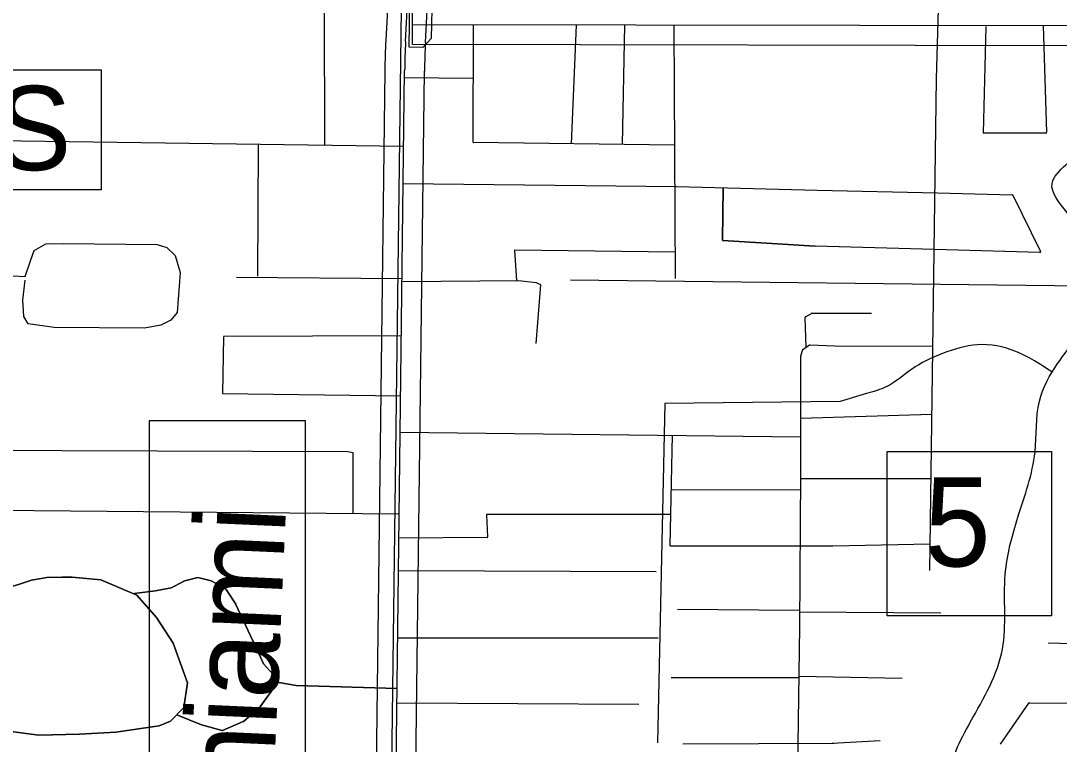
# Model space of a CAD drawing. Extents: x 408847 to 817539, y 923858 to 1151780.
# Drawn here: x 481921 to 487158, y 1074482 to 1078132 of the extents above; entities that cross this region are included whole.
import ezdxf

# ---------------------------------------------------------------- set-up
doc = ezdxf.new("R2010")
doc.units = 0
for name, color, linetype in [('Level 12', 7, 'Continuous'), ('Level 39', 7, 'Continuous'), ('Level 43', 7, 'Continuous'), ('Level 6', 7, 'Continuous'), ('Level 7', 7, 'Continuous'), ('Local Roads Improved', 7, 'Continuous'), ('Local Roads Paved', 7, 'Continuous'), ('Masks for Road Features', 7, 'Continuous'), ('Masks for Text', 7, 'Continuous'), ('Narrow River Creek and Branch and Slough', 7, 'Continuous'), ('Section Lines', 7, 'Continuous'), ('US Highways Related Text', 7, 'Continuous'), ('US Routes Highway Center Lines', 7, 'Continuous')]:
    doc.layers.add(name, color=color, linetype=linetype)

msp = doc.modelspace()

# ---------------------------------------------------------------- linework, layer by layer
at = {"layer": 'Level 12'}
msp.add_line((487382.6, 1076791.3), (484693.6, 1076823.3), dxfattribs=at)
at = {"layer": 'Level 6'}
for p, q in [((484089.6, 1084159.3), (483762.1, 1078033.4)), ((483961.8, 1078022.7), (484289.3, 1084148.6)), ((483757.1, 1077880.9), (483667.3, 1070500)), ((483867.3, 1070497.5), (483957.1, 1077878.4))]:
    msp.add_line(p, q, dxfattribs=at)
for radius in [3700, 3500]:
    msp.add_arc((487456.9, 1077835.9), radius, 176.9404, 179.303, dxfattribs=at)
at = {"layer": 'Level 7'}
for p, q in [((483896.4, 1078011.6), (483896.7, 1078211.6)), ((513104.1, 1078066.3), (483896.5, 1078111.6)), ((513103.9, 1077966.3), (483896.4, 1078011.6))]:
    msp.add_line(p, q, dxfattribs=at)
msp.add_lwpolyline([(483952.1, 1078232.3), (483994.6, 1078190.6), (483990.1, 1078043), (483948.4, 1077997.8), (483879.7, 1077998.7), (483883.3, 1078237.7)], close=True, dxfattribs=at)
at = {"layer": 'Local Roads Improved'}
for p, q in [((486538.9, 1077838.8), (486554.2, 1078391.8)), ((486538.9, 1077838.8), (486554.1, 1078387.7)), ((484202.7, 1077519.4), (484205.1, 1078111.1)), ((486505.6, 1075357.9), (486538.9, 1077838.8)), ((486505.6, 1075357.9), (486538.9, 1077838.8)), ((485218, 1077503.9), (484204.7, 1077517.3)), ((483850.2, 1077310.3), (485227.5, 1077296.1)), ((485227.6, 1077296.1), (485937.3, 1077277.8)), ((485459.5, 1077025.5), (485463.1, 1077290)), ((485937.3, 1077277.8), (486544.5, 1077263.9)), ((486544.5, 1077263.9), (486920.3, 1077254.6)), ((486923.8, 1077252.4), (487063.5, 1076968.4)), ((485928, 1076994.9), (485461.4, 1077023.5)), ((486589, 1076976.3), (485928, 1076994.9)), ((487059.8, 1076962.6), (486589, 1076976.3)), ((485863.8, 1076471.1), (485853.3, 1076439.7)), ((485898.5, 1076495.7), (485864.6, 1076472.1)), ((486025.8, 1076490.7), (485899.8, 1076496)), ((486520.3, 1076489.4), (486025.8, 1076490.7)), ((485853.2, 1076439.1), (485853.2, 1075844.1)), ((485853.2, 1075844.1), (485847.8, 1075075.1)), ((482741.7, 1075304), (482813.8, 1075322.7)), ((482814.8, 1075322.7), (482881.4, 1075306.7)), ((482881.9, 1075306.5), (482956.8, 1075263.7)), ((482493.3, 1075241.9), (482601.1, 1075255.3)), ((482601.3, 1075255.4), (482679.1, 1075271.5)), ((482679.7, 1075271.7), (482741.2, 1075303.8)), ((482957.5, 1075263), (483005.7, 1075188)), ((483005.8, 1075187.8), (483129.8, 1074920.8)), ((483129.8, 1074920.7), (483145.9, 1074888.6)), ((483146.2, 1074888.2), (483194.4, 1074834.5)), ((483127.3, 1074670), (483218.8, 1074796.6)), ((483194.6, 1074834.3), (483221, 1074794.7)), ((483222.3, 1074793.8), (483310.4, 1074777.8)), ((483310.7, 1074777.7), (483819.2, 1074763.2)), ((486861.6, 1074482.3), (487004, 1074689.3)), ((486861.6, 1074482.3), (487004, 1074689.3)), ((487007.4, 1074691), (489188.4, 1074677.1)), ((487007.4, 1074691), (489188.4, 1074677.1)), ((482708.3, 1074631.3), (482833, 1074580.8)), ((483043.7, 1074597.2), (483126.9, 1074669.7)), ((482833.3, 1074580.7), (482937.6, 1074551.3)), ((482939, 1074551.4), (483043.2, 1074596.8))]:
    msp.add_line(p, q, dxfattribs=at)
for points in [[(482180.3, 1075325.2), (482129, 1075325.2), (482053.4, 1075322.7), (481975.2, 1075310.5), (481904.4, 1075286.1), (481792.2, 1075256.8), (481723.6, 1075264.4)], [(481762.9, 1074525.5), (481848.3, 1074550), (482011.9, 1074528), (482216.9, 1074532.9), (482400, 1074542.6), (482619.7, 1074574.4), (482675.8, 1074598.8), (482744.2, 1074667.2), (482761.3, 1074791.8), (482690.5, 1074992), (482605, 1075121.5), (482507.4, 1075233.8), (482324.3, 1075312), (482197.7, 1075323.3), (482180.3, 1075325.2)]]:
    msp.add_lwpolyline(points, dxfattribs=at)
for centre, radius, start, end in [((484204.7, 1077519.3), 2, 179.7643, 269.2378), ((485227.5, 1077294.1), 2, 88.5213, 89.4103), ((486920.2, 1077250.6), 4, 26.1895, 88.5915), ((485461.5, 1077025.5), 2, 179.227, 266.4991), ((487059.9, 1076966.6), 4, 268.3309, 26.1895), ((485865.7, 1076470.5), 2, 124.7085, 161.5736), ((485899.7, 1076494), 2, 87.5621, 124.7085), ((485855.2, 1076439.1), 2, 161.5736, 180), ((482814.3, 1075320.8), 2, 76.4978, 104.5414), ((482880.9, 1075304.7), 2, 60.2428, 76.4978), ((482600.9, 1075257.3), 2, 277.1285, 281.695), ((482678.7, 1075273.5), 2, 281.695, 297.5645), ((482678.7, 1075273.5), 2, 281.695, 297.5645), ((482742.2, 1075302), 2, 104.5414, 117.5645), ((482955.8, 1075262), 2, 32.7223, 60.2428), ((483004, 1075186.9), 2, 24.9109, 32.7223), ((483131.6, 1074921.6), 2, 204.9109, 206.5536), ((483147.7, 1074889.5), 2, 206.5536, 221.973), ((483193, 1074833.2), 2, 33.6769, 41.973), ((483222.7, 1074795.8), 2, 213.6769, 259.6901), ((483310.7, 1074779.7), 2, 259.6901, 268.3626), ((487007.3, 1074687), 4, 89.6333, 145.4499), ((487007.3, 1074687), 4, 89.6333, 145.4499), ((483125.6, 1074671.2), 2, 311.0689, 324.1314), ((482833.8, 1074582.7), 2, 247.9539, 254.2414), ((483042.4, 1074598.7), 2, 293.5627, 311.0689), ((482938.2, 1074553.2), 2, 254.2414, 293.5627)]:
    msp.add_arc(centre, radius, start, end, dxfattribs=at)
at = {"layer": 'Local Roads Paved'}
for p, q in [((483450.8, 1078199.4), (483452.5, 1077502.7)), ((484202.7, 1077519.4), (484205.1, 1078111.1)), ((484698.5, 1077510.8), (484724.4, 1078110.3)), ((484955, 1077507.4), (484967.2, 1078109.9)), ((485214.2, 1078109.5), (485222.1, 1076832)), ((486788.3, 1078103.2), (486774.4, 1077565.3)), ((487077.2, 1078106.7), (487094.1, 1077569.4)), ((484200, 1077841.2), (483856.7, 1077844.7)), ((487090.1, 1077565.3), (486774.4, 1077565.3)), ((483852.5, 1077497.1), (481674.9, 1077527.8)), ((483118.2, 1077507.4), (483115.2, 1076844.2)), ((485218, 1077503.9), (484204.7, 1077517.3)), ((483850.2, 1077310.3), (485227.5, 1077296.1)), ((485227.6, 1077296.1), (485937.3, 1077277.8)), ((485463.1, 1077290), (485459.5, 1077025.5)), ((486544.5, 1077263.9), (486920.3, 1077254.6)), ((486923.8, 1077252.4), (487063.5, 1076968.4)), ((485461.4, 1077023.5), (485928, 1076994.9)), ((484410.5, 1076973.4), (484421.9, 1076822.4)), ((485219.4, 1076964.8), (484412.5, 1076975.5)), ((487059.8, 1076962.6), (486589, 1076976.3)), ((483008.4, 1076838.1), (483844.4, 1076831.5)), ((483844.2, 1076816.5), (484431.8, 1076822.5)), ((484432.1, 1076822.5), (484520.6, 1076811.8)), ((484542.4, 1076799.6), (484518.2, 1076504.1)), ((484521.2, 1076811.6), (484541.3, 1076801.6)), ((485881.4, 1076483.8), (485877.1, 1076635.4)), ((485879.1, 1076639), (485908.6, 1076655.9)), ((485910.6, 1076656.4), (486210.8, 1076656.4)), ((483840.8, 1076542.1), (482944.3, 1076538.9)), ((485863.8, 1076471.1), (485853.3, 1076439.7)), ((485898.5, 1076495.7), (485864.6, 1076472.1)), ((486025.8, 1076490.7), (485899.8, 1076496)), ((485853.2, 1076439.1), (485853.2, 1075844.1)), ((485853.2, 1076127.4), (486515.8, 1076146.9)), ((485853.2, 1076031.9), (483834.9, 1076054.4)), ((485206, 1076041.1), (485195.2, 1075484.6)), ((486511.6, 1075821.7), (485853.1, 1075821.7)), ((485852.7, 1075763.2), (485206, 1075765.9)), ((481642.9, 1075663.7), (483829.9, 1075643.8)), ((484270.2, 1075639.7), (484275.4, 1075527.8)), ((485195.2, 1075641.8), (484272.2, 1075641.8)), ((484273.4, 1075525.7), (483828.4, 1075522.6)), ((485197.2, 1075482.6), (486016.1, 1075483.1)), ((486016.1, 1075483.1), (486507.3, 1075492.6)), ((482813.8, 1075322.7), (482741.7, 1075304)), ((482813.8, 1075322.7), (482741.7, 1075304)), ((482881.4, 1075306.7), (482814.8, 1075322.7)), ((482881.4, 1075306.7), (482814.8, 1075322.7)), ((482956.8, 1075263.7), (482881.9, 1075306.5)), ((482956.8, 1075263.7), (482881.9, 1075306.5)), ((483826.4, 1075358.5), (485125.1, 1075353)), ((482601.1, 1075255.3), (482493.3, 1075241.9)), ((482601.1, 1075255.3), (482493.3, 1075241.9)), ((482679.1, 1075271.5), (482601.3, 1075255.4)), ((482679.1, 1075271.5), (482601.3, 1075255.4)), ((482741.2, 1075303.8), (482679.7, 1075271.7)), ((482741.2, 1075303.8), (482679.7, 1075271.7)), ((483005.7, 1075188), (482957.5, 1075263)), ((483005.7, 1075188), (482957.5, 1075263)), ((483129.8, 1074920.8), (483005.8, 1075187.8)), ((483129.8, 1074920.8), (483005.8, 1075187.8)), ((485848.4, 1075157.1), (485232.9, 1075162.5)), ((485848.4, 1075150), (486560.3, 1075145.5)), ((485847.8, 1075075.1), (485837.1, 1074318)), ((485135.8, 1075016.8), (483822.3, 1075016.8)), ((487630.7, 1074978.5), (487102.6, 1074992.4)), ((483145.9, 1074888.6), (483129.8, 1074920.7)), ((483145.9, 1074888.6), (483129.8, 1074920.7)), ((483194.4, 1074834.5), (483146.2, 1074888.2)), ((483194.4, 1074834.5), (483146.2, 1074888.2)), ((483218.8, 1074796.6), (483127.3, 1074670)), ((483218.8, 1074796.6), (483127.3, 1074670)), ((483221, 1074794.7), (483194.6, 1074834.3)), ((483221, 1074794.7), (483194.6, 1074834.3)), ((483310.4, 1074777.8), (483222.3, 1074793.8)), ((483310.4, 1074777.8), (483222.3, 1074793.8)), ((485844.2, 1074817.1), (485200.6, 1074817.1)), ((485844.3, 1074825.7), (486365.6, 1074816.2)), ((483819.2, 1074763.2), (483310.7, 1074777.7)), ((483819.2, 1074763.2), (483310.7, 1074777.7)), ((483818.3, 1074690.4), (485038.7, 1074684.9)), ((486861.6, 1074482.3), (487004, 1074689.3)), ((487007.4, 1074691), (489188.4, 1074677.1)), ((482833, 1074580.8), (482708.3, 1074631.3)), ((482833, 1074580.8), (482708.3, 1074631.3)), ((483126.9, 1074669.7), (483043.7, 1074597.2)), ((483126.9, 1074669.7), (483043.7, 1074597.2)), ((482937.6, 1074551.3), (482833.3, 1074580.7)), ((482937.6, 1074551.3), (482833.3, 1074580.7)), ((483043.2, 1074596.8), (482939, 1074551.4)), ((483043.2, 1074596.8), (482939, 1074551.4)), ((486023.2, 1074485.3), (485260.6, 1074482.6)), ((486013.3, 1074487), (486254.3, 1074500.9))]:
    msp.add_line(p, q, dxfattribs=at)
for points in [[(481665.8, 1076856.4), (481943.5, 1076841.2), (481970.9, 1076920.5), (481989.2, 1076972.4), (482047.2, 1077006), (482135.7, 1077009.1), (482608.7, 1077003), (482657.5, 1076987.7), (482700.2, 1076948), (482724.6, 1076862.5), (482709.3, 1076661), (482678.8, 1076621.4), (482627, 1076596.9), (482544.6, 1076581.7), (482089.9, 1076584.7), (481958.7, 1076603), (481937.3, 1076639.7), (481931.2, 1076722.1), (481943.5, 1076822.8)], [(482943.4, 1076538), (482938.5, 1076252.3), (483837.2, 1076239.5)], [(481646.6, 1075966.5), (483570.8, 1075959.2), (483595.2, 1075954.3), (483595.2, 1075649)], [(481723.6, 1075264.4), (481792.2, 1075256.8), (481904.4, 1075286.1), (481975.2, 1075310.5), (482053.4, 1075322.7), (482129, 1075325.2), (482180.3, 1075325.2)], [(482180.3, 1075325.2), (482197.7, 1075323.3), (482324.3, 1075312), (482507.4, 1075233.8), (482605, 1075121.5), (482690.5, 1074992), (482761.3, 1074791.8), (482744.2, 1074667.2), (482675.8, 1074598.8), (482619.7, 1074574.4), (482400, 1074542.6), (482216.9, 1074532.9), (482011.9, 1074528), (481848.3, 1074550), (481762.9, 1074525.5)]]:
    msp.add_lwpolyline(points, dxfattribs=at)
for centre, radius, start, end in [((487090.1, 1077569.3), 4, 270, 1.8032), ((484204.7, 1077519.3), 2, 179.7643, 269.2378), ((485227.5, 1077294.1), 2, 88.5213, 89.4103), ((486920.2, 1077250.6), 4, 26.1895, 88.5915), ((485461.5, 1077025.5), 2, 179.227, 266.4991), ((484412.5, 1076973.5), 2, 89.2357, 184.3139), ((487059.9, 1076966.6), 4, 268.3309, 26.1895), ((484431.8, 1076820.5), 2, 83.0854, 90.594), ((484520.3, 1076809.8), 2, 63.4235, 83.0854), ((484540.4, 1076799.8), 2, 355.3249, 63.4235), ((485881.1, 1076635.6), 4, 119.7564, 181.6358), ((485910.6, 1076652.4), 4, 90, 119.7564), ((485865.7, 1076470.5), 2, 124.7085, 161.5736), ((485899.7, 1076494), 2, 87.5621, 124.7085), ((485855.2, 1076439.1), 2, 161.5736, 180), ((484272.2, 1075639.8), 2, 90, 182.6617), ((484273.4, 1075527.7), 2, 270.4065, 2.6617), ((485197.2, 1075484.6), 2, 178.8935, 270.0413), ((482814.3, 1075320.8), 2, 76.4978, 104.5414), ((482814.3, 1075320.8), 2, 76.4978, 104.5414), ((482880.9, 1075304.7), 2, 60.2428, 76.4978), ((482880.9, 1075304.7), 2, 60.2428, 76.4978), ((482600.9, 1075257.3), 2, 277.1285, 281.695), ((482600.9, 1075257.3), 2, 277.1285, 281.695), ((482678.7, 1075273.5), 2, 281.695, 297.5645), ((482678.7, 1075273.5), 2, 281.695, 297.5645), ((482742.2, 1075302), 2, 104.5414, 117.5645), ((482742.2, 1075302), 2, 104.5414, 117.5645), ((482955.8, 1075262), 2, 32.7223, 60.2428), ((482955.8, 1075262), 2, 32.7223, 60.2428), ((483004, 1075186.9), 2, 24.9109, 32.7223), ((483004, 1075186.9), 2, 24.9109, 32.7223), ((483131.6, 1074921.6), 2, 204.9109, 206.5536), ((483131.6, 1074921.6), 2, 204.9109, 206.5536), ((483147.7, 1074889.5), 2, 206.5536, 221.973), ((483147.7, 1074889.5), 2, 206.5536, 221.973), ((483193, 1074833.2), 2, 33.6769, 41.973), ((483193, 1074833.2), 2, 33.6769, 41.973), ((483222.7, 1074795.8), 2, 213.6769, 259.6901), ((483222.7, 1074795.8), 2, 213.6769, 259.6901), ((483310.7, 1074779.7), 2, 259.6901, 268.3626), ((483310.7, 1074779.7), 2, 259.6901, 268.3626), ((487007.3, 1074687), 4, 89.6333, 145.4499), ((483125.6, 1074671.2), 2, 311.0689, 324.1314), ((483125.6, 1074671.2), 2, 311.0689, 324.1314), ((482833.8, 1074582.7), 2, 247.9539, 254.2414), ((482833.8, 1074582.7), 2, 247.9539, 254.2414), ((483042.4, 1074598.7), 2, 293.5627, 311.0689), ((483042.4, 1074598.7), 2, 293.5627, 311.0689), ((482938.2, 1074553.2), 2, 254.2414, 293.5627), ((482938.2, 1074553.2), 2, 254.2414, 293.5627), ((485260.6, 1074480.6), 2, 90.2026, 127.3177)]:
    msp.add_arc(centre, radius, start, end, dxfattribs=at)
at = {"layer": 'Masks for Road Features'}
msp.add_lwpolyline([(479181.8, 1077884.3), (482326.4, 1077884.3), (482326.4, 1077279.5), (479181.8, 1077279.5)], close=True, dxfattribs=at)
at = {"layer": 'Masks for Text'}
for points in [[(483356.6, 1076113.3), (482568.9, 1076113.3), (482568.9, 1073414.7), (483356.6, 1073414.7)], [(486291, 1075958.3), (487118.7, 1075958.3), (487118.7, 1075130), (486291, 1075130)]]:
    msp.add_lwpolyline(points, close=True, dxfattribs=at)
at = {"layer": 'Narrow River Creek and Branch and Slough'}
msp.add_lwpolyline([(486054, 1076210.7), (485169.7, 1076201.8), (485132.9, 1074489.7)], dxfattribs=at)
for points in [[(486723.1, 1073260.8), (486698, 1073347), (486670.2, 1073486.2), (486689.7, 1073674.8), (486669.6, 1074009.1), (486603.6, 1074303.3), (486709.7, 1074593.5), (486871.8, 1074961.8), (486885.8, 1075338.1), (486949.9, 1075628.4), (487035.9, 1075956.6), (487058, 1076212.8), (487150, 1076403), (487350.2, 1076681.2), (487398.2, 1076867.4), (487294.2, 1077033.5), (487196.1, 1077165.6), (487122, 1077311.7), (487192.1, 1077405.8), (487388.2, 1077596), (487524.3, 1077836.1), (487656.4, 1078076.3), (487860.6, 1078456.6), (488068.8, 1078718.9), (488232.9, 1078965.1), (488375, 1079183.2), (488625.2, 1079495.5), (488883.4, 1079763.7), (489079.6, 1079893.8), (489345.8, 1080045.9), (489523.9, 1080238.1), (489860.2, 1080616.4), (490032.3, 1080894.6), (490402.6, 1081290.9), (490574.8, 1081607.2), (490716.9, 1081963.5), (490869, 1082353.8), (490951.1, 1082668), (491067.2, 1083110.4), (491177.3, 1083486.7), (491319.4, 1083841), (491513.5, 1084137.2), (491679.7, 1084427.5), (491833.8, 1084707.7), (492074, 1084963.9), (492312.2, 1085234.1), (492384.2, 1085326.2), (492382.2, 1085474.3), (492258.1, 1086028.7), (492144, 1086283), (492056, 1086559.2), (492104, 1086869.4), (492230.1, 1086981.5), (492606.4, 1087235.7), (492778.6, 1087439.9), (492914.7, 1087652.1), (493152.9, 1087926.3), (493375, 1088010.3), (493629.2, 1087996.3), (493805.4, 1087974.3), (493907.5, 1087984.3)], [(487120.8, 1076360.3), (486939.4, 1076463.7), (486745.8, 1076497.5), (486570.2, 1076453.3), (486412.7, 1076373.1), (486289.1, 1076287), (486185.4, 1076250.9), (486054, 1076210.7)]]:
    msp.add_spline(points, degree=3, dxfattribs=at)
at = {"layer": 'Section Lines'}
msp.add_line((483840, 1078193.1), (483771, 1072812.2), dxfattribs=at)
at = {"layer": 'US Routes Highway Center Lines'}
for p, q in [((483862, 1078028), (484189.4, 1084153.9)), ((483767.3, 1070498.8), (483857.1, 1077879.7))]:
    msp.add_line(p, q, dxfattribs=at)
msp.add_arc((487456.9, 1077835.9), 3600, 176.9404, 179.303, dxfattribs=at)

# ---------------------------------------------------------------- texts
at = {"layer": 'Level 39'}
msp.add_text('EDWARDS', height=425, rotation=0.0006, dxfattribs=at).set_placement((479271.4, 1077378.3))
at = {"layer": 'Level 43'}
msp.add_text('5', height=450, rotation=0.0005, dxfattribs=at).set_placement((486477.5, 1075379.2))
at = {"layer": 'US Highways Related Text'}
msp.add_text('Tamiami', height=450, rotation=87.4265, dxfattribs=at).set_placement((483155.5, 1073369.8))

doc.saveas('drawing.dxf')
